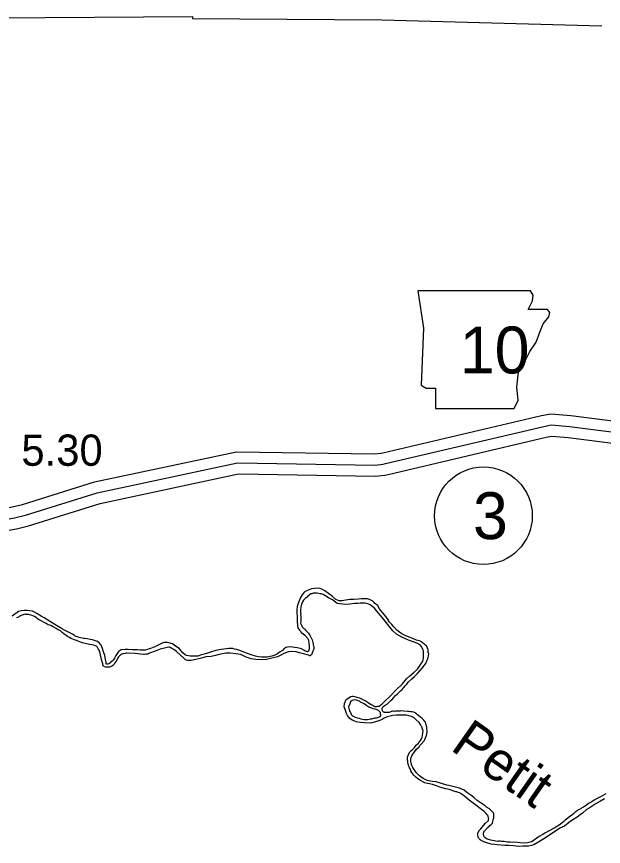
# Model space of a CAD drawing. Extents: x -83719 to 153526, y -11835 to 11446.
# Drawn here: x -4352.2 to -4087.7, y -19.8 to 354 of the extents above; entities that cross this region are included whole.
import ezdxf

# ---------------------------------------------------------------- set-up
doc = ezdxf.new("R2010")
doc.units = 0
for name, color, linetype in [('Level 10', 7, 'Continuous'), ('Level 2', 7, 'Continuous'), ('Level 21', 7, 'Continuous'), ('Level 27', 7, 'Continuous'), ('Level 58', 7, 'Continuous'), ('Level 59', 7, 'Continuous'), ('Level 9', 7, 'Continuous')]:
    doc.layers.add(name, color=color, linetype=linetype)

msp = doc.modelspace()

# ---------------------------------------------------------------- linework, layer by layer
at = {"layer": 'Level 10'}
for points in [[(-4389.62, 162.98), (-4385.64, 159.92), (-4383.48, 157.35), (-4381.48, 154.03), (-4379.62, 151.31), (-4370.26, 136.7), (-4368.6, 135.04), (-4365.09, 132.92), (-4363.07, 132.44), (-4358.96, 132.25), (-4354.17, 133.13), (-4349.44, 134.22), (-4317.1, 144.37), (-4253.05, 158.02), (-4190.93, 157), (-4187.81, 157.29), (-4187.01, 157.49), (-4115.62, 174.27), (-4111.36, 175.1), (-4102.41, 174.29), (-4007.78, 162.35)], [(-4395.72, 155.05), (-4392.6, 152.65), (-4391.65, 151.52), (-4389.9, 148.62), (-4387.96, 145.78), (-4378.1, 130.4), (-4374.82, 127.11), (-4368.92, 123.54), (-4364.45, 122.49), (-4358.28, 122.21), (-4352.14, 123.33), (-4346.81, 124.57), (-4314.56, 134.69), (-4252.08, 148.01), (-4190.55, 147), (-4186.14, 147.4), (-4184.67, 147.77), (-4113.52, 164.49), (-4110.84, 165.01), (-4103.49, 164.35), (-4009.06, 152.43)]]:
    msp.add_lwpolyline(points, dxfattribs=at)
at = {"layer": 'Level 2'}
msp.add_lwpolyline([(-4395.06, 353.29), (-4361.57, 353.48), (-4272.94, 354.03), (-4272.93, 353.13), (-4187.49, 352.53), (-4088.32, 349.84)], dxfattribs=at)
at = {"layer": 'Level 21'}
msp.add_lwpolyline([(-4171.26, 230.54), (-4168.72, 213.63), (-4169.85, 187.97), (-4167.59, 186.56), (-4163.36, 186.56), (-4163.36, 177.53), (-4127.83, 177.53), (-4126.14, 181.2), (-4126.71, 187.12), (-4125.86, 193.89), (-4122.76, 199.25), (-4120.79, 203.19), (-4117.97, 207.42), (-4116.27, 211.93), (-4114.86, 215.6), (-4112.33, 218.7), (-4111.76, 220.68), (-4112.89, 222.09), (-4121.63, 222.09), (-4119.66, 226.03), (-4119.38, 228.57), (-4120.54, 230.52)], close=True, dxfattribs=at)
at = {"layer": 'Level 27'}
msp.add_circle((-4141.73, 129.18), 22, dxfattribs=at)
at = {"layer": 'Level 59'}
msp.add_lwpolyline([(-4392.67, 159.02), (-4389.12, 156.29), (-4387.56, 154.44), (-4385.69, 151.32), (-4383.79, 148.54), (-4374.18, 133.55), (-4371.71, 131.07), (-4367.01, 128.23), (-4363.76, 127.47), (-4358.62, 127.23), (-4353.15, 128.23), (-4348.13, 129.39), (-4315.83, 139.53), (-4252.57, 153.01), (-4190.74, 152), (-4186.97, 152.35), (-4185.84, 152.63), (-4114.57, 169.38), (-4111.1, 170.05), (-4102.95, 169.32), (-4008.42, 157.39)], dxfattribs=at)
at = {"layer": 'Level 9'}
for points in [[(-4199.81, 89.56), (-4201.94, 89.3), (-4203.91, 89.24), (-4205.25, 89.33), (-4206.68, 89.44), (-4207.65, 89.63), (-4209.77, 91.21), (-4211.55, 92.22), (-4213.27, 93.3), (-4213.97, 93.69), (-4214.68, 93.98), (-4215.38, 94.04), (-4215.88, 94.2), (-4216.85, 94.29), (-4217.25, 94.35), (-4217.79, 94.35), (-4218.45, 94.21), (-4218.82, 94.13), (-4219.15, 94.03), (-4219.58, 93.92), (-4220.18, 93.48), (-4220.48, 93.25), (-4220.84, 92.91), (-4221.17, 92.5), (-4221.97, 91.96), (-4222.3, 91.69), (-4222.56, 91.49), (-4222.86, 91.15), (-4223.35, 90.34), (-4223.48, 89.97), (-4223.64, 89.67), (-4223.77, 89.24), (-4223.8, 89), (-4223.86, 88.67), (-4224.02, 88.13), (-4224.09, 87.66), (-4224.18, 87.06), (-4224.17, 86.49), (-4224.16, 85.59), (-4224.05, 84.89), (-4224.18, 84.56), (-4224.08, 83.76), (-4224.07, 83.63), (-4224.08, 81.62), (-4224.18, 80.82), (-4223.9, 80.13), (-4223.76, 79.83), (-4223.63, 79.53), (-4223.39, 79.13), (-4222.85, 78.57), (-4222.68, 78.34), (-4222.61, 78.27), (-4222.34, 78.14), (-4221.94, 77.65), (-4221.8, 77.51), (-4221.33, 77.05), (-4221.23, 76.89), (-4220.86, 76.53), (-4220.62, 76.19), (-4220.11, 75.57), (-4219.77, 75), (-4219.53, 74.44), (-4219.39, 74.14), (-4219.29, 73.88), (-4218.98, 73.18), (-4218.74, 72.58), (-4218.6, 72.12), (-4218.49, 71.38), (-4218.46, 70.98), (-4218.28, 70.45), (-4218.18, 70.09), (-4218.21, 69.55), (-4218.2, 69.08), (-4218.3, 68.75), (-4218.43, 68.41), (-4218.59, 68.08), (-4218.92, 67.47), (-4218.98, 67.17), (-4219.05, 67.07), (-4219.14, 66.77), (-4219.31, 66.5), (-4219.54, 66.23), (-4219.6, 66.2), (-4219.64, 66.16), (-4219.8, 66.13), (-4219.87, 66.09), (-4220, 66.09), (-4220.14, 66.12), (-4220.24, 66.19), (-4220.44, 66.32), (-4220.61, 66.39), (-4221.24, 66.54), (-4222.21, 66.73), (-4223.38, 67.05), (-4224.62, 67.44), (-4226.1, 67.79), (-4228.07, 67.96), (-4229.64, 67.88), (-4230.5, 67.6), (-4231.66, 67.05), (-4233.59, 65.99)], [(-4185.13, 82.86), (-4185.59, 83.66), (-4187.92, 86.4), (-4188.67, 87.36), (-4189.32, 88.75), (-4190.66, 89.67), (-4191.04, 90.07), (-4191.61, 90.66), (-4192.48, 91.19), (-4193.09, 91.41), (-4194.03, 91.7), (-4194.96, 91.79), (-4196.1, 91.74), (-4196.76, 91.67), (-4198.1, 91.52), (-4200.1, 91.36), (-4201.83, 91.37), (-4202.8, 91.29), (-4203.76, 91.11), (-4204.73, 90.97), (-4205.5, 90.86), (-4206.03, 90.85), (-4206.73, 90.88), (-4208.34, 91.49), (-4209.83, 92.81), (-4210.97, 93.7), (-4213.16, 95.34), (-4214.57, 96.05), (-4215.51, 96.34), (-4217.11, 96.46), (-4217.88, 96.38), (-4219.21, 96.23), (-4221.44, 95.37), (-4222.6, 94.66), (-4223.49, 93.51), (-4224.14, 92.4), (-4225.15, 90.12), (-4225.66, 88.31), (-4225.85, 86.77), (-4225.8, 85.47), (-4225.64, 83.57), (-4225.72, 81.84), (-4225.56, 79.54), (-4225.35, 78.71), (-4224.67, 77.68), (-4224.1, 76.95), (-4223.83, 76.56), (-4223.19, 76.06), (-4222.24, 75.41), (-4221.09, 73.99), (-4220.58, 73.06), (-4220.37, 71.59), (-4220.22, 70.53), (-4220.24, 69.66), (-4220.3, 69.06), (-4220.43, 68.59), (-4220.59, 68.19), (-4220.82, 67.95)], [(-4169.57, 34.01), (-4169.61, 34.14), (-4170.08, 35.14), (-4170.76, 36.06), (-4172.15, 37.41), (-4173.02, 38.04), (-4174.16, 38.66), (-4175.34, 39.04), (-4176.44, 39.3), (-4178.81, 39.33), (-4180.91, 39.34), (-4182.61, 39.15), (-4183.84, 38.84), (-4185.14, 38.49), (-4186.44, 37.91), (-4187.33, 37.33), (-4188.93, 36.81), (-4190.42, 36.26), (-4191.89, 35.84), (-4192.75, 35.69), (-4195.33, 35.86), (-4197.1, 35.98), (-4198.37, 36.09), (-4198.9, 36.25), (-4199.74, 36.64), (-4200.88, 37.13), (-4201.92, 37.82), (-4202.53, 38.55), (-4203.04, 39.21), (-4203.48, 40.07), (-4203.93, 41.46), (-4204.52, 43.13), (-4204.3, 44.5), (-4203.66, 46.44), (-4201.44, 47.73), (-4200.94, 47.91), (-4200.4, 47.91), (-4199.23, 47.63), (-4198.33, 47.24), (-4197.56, 47.05), (-4196.68, 46.72), (-4196.05, 46.4), (-4195.21, 45.91), (-4194.57, 45.55), (-4193.76, 44.99), (-4192.65, 44.34), (-4191.14, 43.46), (-4190.67, 43.29), (-4190.44, 43.26), (-4190.1, 43.23), (-4189.8, 43.24), (-4189.3, 43.31), (-4189, 43.31), (-4188.7, 43.38), (-4188.34, 43.66), (-4187.97, 43.93), (-4187.58, 44.23), (-4186.98, 44.84), (-4186.69, 45.14), (-4183.85, 47.92), (-4181.24, 50.52), (-4178.17, 53.49), (-4176.39, 55.61), (-4174.84, 57), (-4172.89, 58.66), (-4171.43, 59.98), (-4170.25, 61.86), (-4169.17, 63.41), (-4168.91, 64.31), (-4168.79, 64.85), (-4168.73, 65.85), (-4168.68, 66.92), (-4168.72, 68.09), (-4168.96, 68.78), (-4169.44, 69.78), (-4169.68, 70.31), (-4170.26, 70.94), (-4171.1, 71.46), (-4171.7, 71.69), (-4172.91, 72.14), (-4175.56, 73.04), (-4178.54, 74.41), (-4180.99, 75.81), (-4182.51, 77.26), (-4183.77, 78.88), (-4187.29, 83.17), (-4189.76, 86.18), (-4190.84, 87.57), (-4191.61, 88.13), (-4192.83, 88.98), (-4194.23, 89.6), (-4195.17, 89.75), (-4196.67, 89.83), (-4197.37, 89.76), (-4198.31, 89.68), (-4199.01, 89.64), (-4199.81, 89.56)], [(-4326.11, 75.26), (-4326.99, 75.8), (-4328.17, 76.45), (-4329.37, 77), (-4330.62, 77.59), (-4331.89, 78.34), (-4333.44, 79.26), (-4335.66, 80.66), (-4336.16, 80.89), (-4338.14, 82.04), (-4339.79, 83.12), (-4341.13, 83.97), (-4343.02, 85.05), (-4344.09, 85.67), (-4345.03, 86.22), (-4347.34, 86.53), (-4348.77, 86.54), (-4350.01, 86.36), (-4351.37, 85.98), (-4354.22, 83.87)], [(-4334.26, 78.41), (-4335.37, 78.9), (-4335.97, 79.26), (-4336.71, 79.65), (-4337.89, 80.07), (-4338.76, 80.56), (-4339.43, 80.92), (-4341.14, 81.8), (-4342.02, 82.22), (-4342.72, 82.68), (-4343.3, 83.31), (-4344.07, 83.7), (-4344.77, 84.02), (-4345.61, 84.41), (-4346.35, 84.57), (-4346.68, 84.6), (-4347.19, 84.73), (-4348.05, 84.72), (-4348.29, 84.75), (-4348.89, 84.61), (-4349.25, 84.54), (-4350.05, 84.23), (-4350.65, 83.99), (-4350.95, 83.78), (-4351.34, 83.51), (-4352.17, 83.13)], [(-4185.13, 82.86), (-4184.69, 82.08)], [(-4170.14, 72.66), (-4171.88, 73.15), (-4173.59, 73.83), (-4175.27, 74.45), (-4176.98, 75.23), (-4178.53, 75.94), (-4179.64, 76.66), (-4180.78, 77.68), (-4181.93, 78.9), (-4183.08, 80.19), (-4184.26, 81.34), (-4184.69, 82.08)], [(-4233.59, 65.99), (-4234.52, 65.58), (-4237.15, 64.92), (-4239.58, 64.39), (-4241.71, 64.29), (-4244.38, 64.46), (-4246.36, 64.7), (-4248.63, 65.44), (-4250.25, 66.26), (-4251.28, 66.61), (-4253.39, 67.02), (-4255.86, 67.32), (-4257.87, 67.2), (-4260.86, 66.63), (-4262.46, 66.24), (-4264.53, 65.78), (-4266.83, 65.55), (-4267.69, 65.31), (-4268.79, 65), (-4271.42, 64.33), (-4273.52, 63.97), (-4275.02, 63.89), (-4275.52, 64.08), (-4275.99, 64.31), (-4276.23, 64.41), (-4276.77, 65), (-4278.25, 66.32), (-4280.14, 67.93), (-4281.32, 68.85), (-4282.16, 69.41), (-4282.66, 69.67), (-4283.3, 69.93), (-4283.53, 69.92), (-4284.23, 69.85), (-4284.83, 69.71), (-4285.46, 69.53), (-4287.46, 69.01), (-4289.75, 68.14), (-4292.21, 67.21), (-4292.51, 67.08), (-4293.04, 66.87), (-4293.28, 66.83), (-4293.84, 66.73), (-4294.54, 66.69), (-4294.98, 66.68), (-4298.82, 67.1), (-4302.49, 67.22), (-4302.79, 67.19), (-4303.29, 67.11), (-4304.29, 67), (-4304.62, 66.8), (-4304.86, 66.73), (-4305.16, 66.59), (-4305.39, 66.42), (-4305.68, 66.15), (-4306.18, 65.64), (-4306.47, 65.14), (-4307, 64.16), (-4307.36, 63.56), (-4307.85, 62.85), (-4308.18, 62.28), (-4308.44, 62.01), (-4308.74, 61.74), (-4309.27, 61.37), (-4309.83, 61.13), (-4310.27, 60.99), (-4310.67, 60.92), (-4311.17, 60.88), (-4311.4, 60.87), (-4311.8, 60.94), (-4312.03, 60.97), (-4312.64, 61.13), (-4312.84, 61.32), (-4313.11, 61.59), (-4313.25, 61.95), (-4313.35, 62.45), (-4313.49, 62.95), (-4313.88, 64.45), (-4314.48, 67.21), (-4314.99, 68.54), (-4315.43, 69.27), (-4315.67, 69.73), (-4315.84, 70.1), (-4316.15, 70.39), (-4316.58, 70.59), (-4317.32, 70.78), (-4318.26, 71.07), (-4319.29, 71.15), (-4321.3, 71.63), (-4322.41, 71.95), (-4324.05, 72.53), (-4325.09, 72.95), (-4326.03, 73.24), (-4327.6, 73.89), (-4328.37, 74.28), (-4329.25, 74.7), (-4330.8, 76.02), (-4331.61, 76.61), (-4332.38, 77.3), (-4333.35, 77.79), (-4334.26, 78.41)], [(-4326.11, 75.26), (-4325.84, 75.1), (-4325.44, 74.96), (-4324.79, 74.71), (-4324.04, 74.43), (-4323.36, 74.24), (-4322.53, 74.1), (-4321.83, 73.94), (-4321.47, 73.89)], [(-4220.82, 67.95), (-4221.09, 67.88), (-4221.46, 67.94), (-4222.06, 68.2), (-4222.74, 68.66), (-4223.74, 69.15), (-4224.95, 69.47), (-4225.72, 69.63), (-4226.75, 69.78), (-4227.76, 69.94), (-4229.19, 70.08), (-4230.06, 69.97), (-4230.66, 69.83), (-4230.93, 69.76), (-4231.29, 69.56), (-4231.55, 69.29), (-4232.35, 68.51), (-4233.37, 67.9), (-4234.53, 66.92), (-4235.73, 66.37), (-4237.06, 65.85), (-4239.25, 65.46), (-4241.76, 65.43), (-4243.2, 65.64), (-4244.43, 65.93), (-4246.44, 66.54), (-4249.73, 67.73), (-4251.47, 68.41), (-4252.84, 68.83), (-4253.98, 69.08), (-4254.75, 69.31), (-4255.22, 69.37), (-4255.75, 69.36), (-4256.49, 69.35), (-4257.52, 69.24), (-4259.99, 68.87), (-4262.32, 68.38), (-4264.28, 67.82), (-4266.54, 67.13), (-4268.74, 66.53), (-4270.44, 65.94), (-4272.24, 65.92), (-4273.97, 65.97), (-4274.74, 66.06), (-4275.55, 66.22), (-4276.15, 66.51), (-4277.19, 67.43), (-4278.85, 69.31), (-4280.47, 70.46), (-4281.95, 71.38), (-4283.49, 71.96), (-4284.32, 72.11), (-4285.79, 72), (-4286.79, 71.58), (-4288.08, 70.97), (-4289.54, 70.25), (-4290.57, 69.74), (-4291.34, 69.56), (-4292.47, 69.15), (-4293.17, 68.84), (-4294.16, 68.66), (-4294.97, 68.62), (-4296.4, 68.66), (-4297.6, 68.72), (-4299.94, 68.72), (-4301.91, 68.93), (-4303.28, 68.91), (-4305.05, 68.73), (-4305.48, 68.52), (-4306.11, 68.21), (-4306.47, 67.61), (-4306.86, 67.04), (-4307.42, 66.26), (-4307.75, 65.66), (-4308.04, 64.99), (-4308.53, 64.25), (-4308.73, 63.98), (-4309.13, 63.6), (-4309.92, 62.93), (-4310.32, 62.66), (-4310.65, 62.42), (-4311.01, 62.28), (-4311.18, 62.24), (-4311.35, 62.28), (-4311.55, 62.34), (-4311.75, 62.5), (-4311.79, 62.7), (-4311.79, 62.87), (-4311.79, 63.3), (-4311.87, 63.7), (-4312.36, 66.2), (-4312.98, 67.86), (-4313.47, 69.39), (-4314.02, 70.79), (-4314.79, 71.78), (-4315.67, 72.47), (-4317.04, 72.98), (-4317.98, 73.21), (-4319.05, 73.43), (-4320.29, 73.68), (-4321.47, 73.89)], [(-4170.14, 72.66), (-4169.75, 72.48), (-4169.3, 72.2), (-4169, 71.9), (-4168.62, 71.59), (-4168.12, 71.18), (-4167.71, 70.84)], [(-4180.52, 48.89), (-4179.07, 50.34), (-4178.44, 50.95), (-4177.91, 51.42), (-4177.68, 51.83), (-4176.99, 52.5), (-4176.3, 53.21), (-4175.64, 54.12), (-4173.99, 55.64), (-4172.8, 56.76), (-4171.48, 58.04), (-4170.46, 59.22), (-4169.34, 60.5), (-4168.75, 61.31), (-4168.29, 61.88), (-4167.76, 62.66), (-4167.2, 63.73), (-4166.78, 64.71), (-4166.69, 65.37), (-4166.5, 66.11), (-4166.37, 66.85), (-4166.68, 67.68), (-4166.72, 68.24), (-4166.69, 68.68), (-4166.8, 69.28), (-4167.04, 69.84), (-4167.18, 70.27), (-4167.31, 70.41), (-4167.71, 70.84)], [(-4138.23, -3.58), (-4139.04, -2.92), (-4140.42, -2.1), (-4140.99, -1.54), (-4143.22, 0), (-4144.56, 0.88), (-4145.88, 2.1), (-4146.99, 2.95), (-4147.8, 3.61), (-4149.17, 4.5), (-4150.49, 5.55), (-4151.43, 5.94), (-4152.47, 6.39), (-4154.31, 6.9), (-4155.51, 7.19), (-4157.32, 7.57), (-4158.26, 7.75), (-4160.7, 8.59), (-4162.98, 9.26), (-4164.72, 9.44), (-4165.55, 9.57), (-4166.36, 9.79), (-4167.09, 9.95), (-4168.87, 10.76), (-4169.98, 11.52), (-4170.62, 12.04), (-4171.91, 13.33), (-4172.65, 14.32), (-4173.53, 15.71), (-4174.04, 16.57), (-4174.36, 17.73), (-4174.44, 18.63), (-4174.45, 19.57), (-4174.32, 20.17), (-4174, 21.04), (-4173.54, 21.82), (-4172.68, 22.96), (-4171.93, 23.94), (-4170.77, 25.09), (-4170.34, 25.72), (-4169.58, 26.43), (-4168.4, 27.75), (-4168.2, 28.39), (-4167.91, 29.06), (-4167.36, 30.13), (-4167.08, 31.87), (-4167.3, 33.97), (-4167.51, 34.9), (-4167.89, 36.2), (-4168.2, 36.53), (-4168.57, 37.02), (-4169.38, 37.81), (-4170.05, 38.47), (-4170.86, 39.06), (-4171.47, 39.49), (-4171.97, 39.92), (-4172.58, 40.35), (-4173.08, 40.61), (-4173.99, 40.76), (-4174.66, 40.89), (-4175.36, 40.98), (-4176.02, 40.94), (-4177.63, 41.08), (-4178.46, 41.21), (-4179.16, 41.17), (-4179.9, 41.09), (-4180.6, 41.11), (-4181.17, 41.07), (-4181.8, 41), (-4182.33, 41.06), (-4182.7, 41.06), (-4183.23, 41.02), (-4184.3, 40.5), (-4184.5, 40.5), (-4184.76, 40.5), (-4185.13, 40.53), (-4185.37, 40.52), (-4185.6, 40.52), (-4185.77, 40.52), (-4186.2, 40.58), (-4186.47, 40.58), (-4186.53, 40.61), (-4186.74, 40.74), (-4187.01, 41.04), (-4187.21, 41.23), (-4187.35, 41.5), (-4187.38, 41.73), (-4187.42, 41.93), (-4187.39, 42.27), (-4187.32, 42.47), (-4187.13, 42.8), (-4186.86, 43.17), (-4186, 43.78), (-4184.98, 44.36), (-4184.78, 44.63), (-4184.15, 45.34), (-4183.52, 45.95), (-4183.03, 46.29), (-4182.17, 47.3), (-4181.31, 48.15), (-4180.52, 48.89)], [(-4188.2, 40.45), (-4188.37, 40.79), (-4188.68, 41.12), (-4189.01, 41.38), (-4189.35, 41.58), (-4189.62, 41.71), (-4190.09, 41.87), (-4190.59, 41.96), (-4191.46, 42.22), (-4192.03, 42.48), (-4193.37, 42.99), (-4194.24, 43.48), (-4194.92, 44.01), (-4195.56, 44.37), (-4196.06, 44.66), (-4197.1, 45.22), (-4197.64, 45.58), (-4198.24, 45.84), (-4198.91, 46.06), (-4199.75, 46.29), (-4200.95, 45.94), (-4201.68, 45.36), (-4202.03, 44.46), (-4202.52, 43.02), (-4202.27, 41.82), (-4202.06, 41.15)], [(-4202.06, 41.15), (-4201.72, 40.46), (-4201.52, 40.19), (-4201.45, 39.99), (-4201.41, 39.93), (-4201.28, 39.69), (-4200.9, 39.2), (-4200.67, 38.97), (-4200.67, 38.93), (-4200.53, 38.84), (-4199.39, 38.35), (-4198.66, 38.16), (-4197.79, 37.97), (-4197.05, 37.71), (-4196.31, 37.55), (-4195.54, 37.36), (-4195.14, 37.37), (-4194.01, 37.41), (-4193.21, 37.52), (-4192.58, 37.67), (-4192.11, 37.7), (-4190.51, 38.06), (-4189.91, 38.13), (-4189.51, 38.24), (-4189.05, 38.41), (-4188.58, 38.62), (-4188.22, 38.79), (-4188.12, 38.92), (-4187.95, 39.29), (-4188.02, 39.46), (-4188.09, 39.69), (-4188.2, 39.99), (-4188.2, 40.45)], [(-4117.21, -18.1), (-4119.03, -19.13), (-4120, -19.37), (-4121.43, -19.66), (-4123.93, -19.75), (-4125.67, -19.81), (-4128.27, -19.57), (-4130.41, -19.43), (-4132.05, -19.45), (-4135.52, -19.09), (-4136.82, -18.98), (-4138.26, -18.79), (-4139.8, -18.38), (-4141.04, -17.89), (-4142.25, -17.41), (-4143.16, -16.92), (-4143.7, -16.46), (-4143.87, -16.03), (-4144.07, -15.73), (-4144.18, -15.33), (-4144.25, -14.8), (-4144.32, -14.26), (-4144.26, -13.83), (-4144.13, -13.33), (-4143.87, -13.06), (-4143.74, -12.76), (-4142.98, -11.85), (-4141.76, -10.43), (-4140.87, -9.38), (-4139.52, -8.13), (-4139.45, -7.8), (-4139.43, -7.43), (-4139.36, -7.23), (-4139.4, -6.9), (-4139.54, -6.3), (-4139.61, -6.2), (-4139.81, -5.87), (-4140.01, -5.54), (-4140.45, -5.01), (-4141.4, -4.09), (-4142.55, -3.13), (-4145.78, -0.74), (-4148.1, 0.97), (-4150.19, 2.61), (-4151.7, 3.83), (-4151.97, 4.06), (-4152.51, 4.32), (-4153.08, 4.48), (-4153.68, 4.71), (-4154.25, 4.8), (-4157.17, 5.9), (-4158.67, 6.18), (-4161.38, 6.92), (-4162.83, 7.47), (-4164.2, 7.88), (-4164.7, 8.04), (-4166.01, 8.36), (-4166.91, 8.58), (-4167.61, 8.74), (-4168.28, 8.9), (-4168.82, 9.09), (-4169.83, 9.72), (-4170.47, 10.07), (-4171.41, 10.73), (-4172.28, 11.45), (-4173.13, 12.31), (-4173.94, 13.47), (-4174.39, 14.3), (-4174.66, 14.96), (-4175, 15.59), (-4175.27, 16.09), (-4175.45, 16.59), (-4175.58, 16.99), (-4175.62, 17.22), (-4175.83, 18.02), (-4175.8, 18.62), (-4175.98, 19.05), (-4175.98, 19.25), (-4176.01, 19.32), (-4175.92, 19.85), (-4175.92, 20.08), (-4175.92, 20.35), (-4175.57, 21.52), (-4175.41, 21.89), (-4175.21, 22.33), (-4174.98, 22.63), (-4174.72, 23), (-4174.39, 23.31), (-4173.93, 23.71), (-4172.84, 24.73), (-4172.44, 25.13), (-4171.85, 25.91), (-4171.06, 26.72), (-4170.13, 27.9), (-4169.68, 28.6), (-4169.42, 29.27), (-4169.19, 30.18), (-4169.01, 31.38), (-4168.95, 32.28), (-4169.23, 33.01), (-4169.57, 34.01)], [(-4086.58, 3.89), (-4088.67, 2.73), (-4090.5, 1.81), (-4091.82, 1.02), (-4092.95, 0.21), (-4094.41, -0.51), (-4095.3, -1.22), (-4095.8, -1.53), (-4096.07, -1.7), (-4096.63, -2.1), (-4097.43, -2.48), (-4097.89, -2.82), (-4098.52, -3.23), (-4099.58, -3.84), (-4100.11, -4.25), (-4100.51, -4.59), (-4101.07, -5.13), (-4101.89, -5.74), (-4102.92, -6.49), (-4104.24, -7.5), (-4104.94, -8.01), (-4105.37, -8.42), (-4105.67, -8.72), (-4107.65, -10.21), (-4109.87, -11.58), (-4112.43, -12.91), (-4114.09, -13.8), (-4114.98, -14.41), (-4116.6, -15.39), (-4117.66, -16.11), (-4118.66, -16.85), (-4119.32, -17.33), (-4120.12, -17.74), (-4120.68, -17.85), (-4121.88, -18.13), (-4123.25, -18.41), (-4125.25, -18.2), (-4126.39, -18.08), (-4127.66, -17.93), (-4128.79, -17.98), (-4129.63, -17.96), (-4130.39, -17.9), (-4130.93, -17.87), (-4131.66, -17.81), (-4132.37, -17.65), (-4132.83, -17.59), (-4133.67, -17.54), (-4134.24, -17.51), (-4134.67, -17.52), (-4134.94, -17.52), (-4135.44, -17.53), (-4136.11, -17.43), (-4136.84, -17.24), (-4137.61, -17.12), (-4138.45, -16.93), (-4139.45, -16.74), (-4140.12, -16.55), (-4140.66, -16.15), (-4141.13, -15.83), (-4141.4, -15.53), (-4141.54, -15.13), (-4141.58, -14.83), (-4141.78, -14.6), (-4141.78, -14.33), (-4141.75, -14.17), (-4141.69, -13.76), (-4141.63, -13.6), (-4141.59, -13.46), (-4141.5, -13.16), (-4141.43, -13.09), (-4141.23, -12.86), (-4140.97, -12.59), (-4140.77, -12.32), (-4140.64, -12.15), (-4140.41, -11.91), (-4140.15, -11.58), (-4139.82, -11.27), (-4139.52, -11.07), (-4139.39, -10.9), (-4139.19, -10.8), (-4138.86, -10.46), (-4138.23, -9.89), (-4137.7, -9.28), (-4137.48, -8.51), (-4137.29, -7.77), (-4137.03, -7), (-4137.04, -6.3), (-4136.98, -5.63), (-4137.02, -5.1), (-4137.39, -4.6), (-4137.9, -3.98), (-4138.23, -3.58)], [(-4087.19, 1.58), (-4088.98, 0.62), (-4090.91, -0.5), (-4094.09, -2.51), (-4095.38, -3.32), (-4097.1, -4.78), (-4098.09, -5.63), (-4099.45, -6.61), (-4101.4, -7.9), (-4102.63, -8.55), (-4103.49, -9.3), (-4105.24, -10.65), (-4107.3, -11.64), (-4110.58, -13.82), (-4114.46, -16.37), (-4117.21, -18.1)]]:
    msp.add_lwpolyline(points, dxfattribs=at)

# ---------------------------------------------------------------- texts
at = {"layer": 'Level 21'}
msp.add_text('10', height=21.12, dxfattribs=at).set_placement((-4152.4, 193.27))
at = {"layer": 'Level 27'}
msp.add_text('3', height=21.12, dxfattribs=at).set_placement((-4146.45, 118.62))
at = {"layer": 'Level 58'}
msp.add_text('5.30', height=14.08, dxfattribs=at).set_placement((-4349.99, 151.66))
at = {"layer": 'Level 9'}
msp.add_text('Petit', height=17.6, rotation=325, dxfattribs=at).set_placement((-4157.14, 23.95))

doc.saveas('drawing.dxf')
